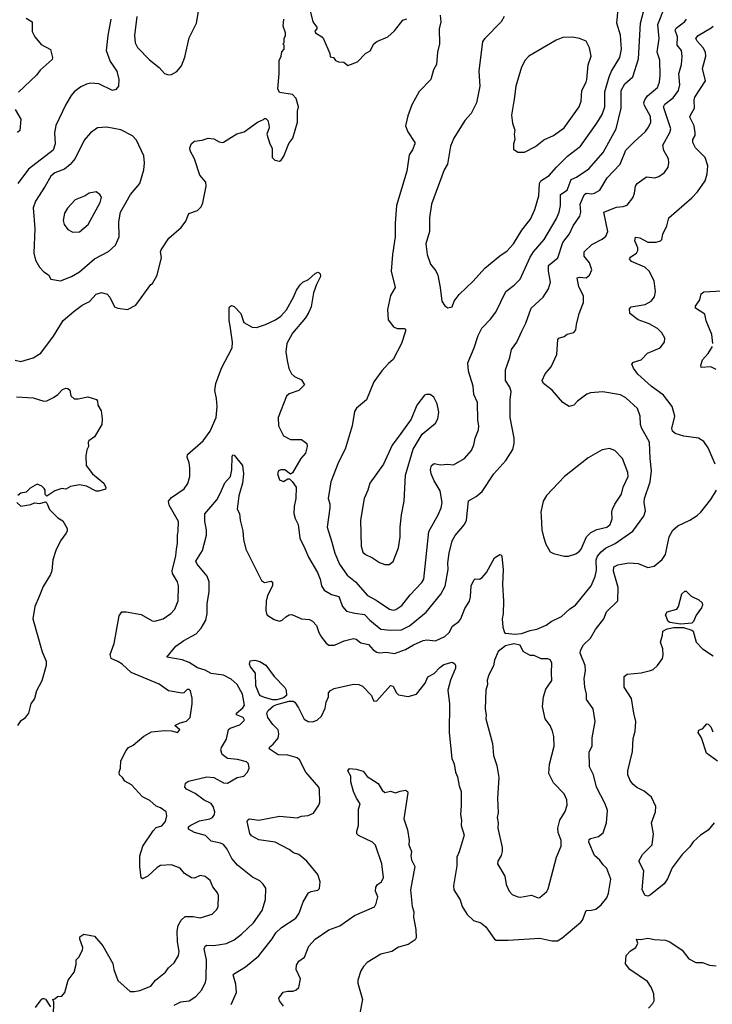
# Model space of a CAD drawing. Extents: x 1995161 to 2088924, y 769148 to 906007.
# Tile 300 of 335: x 2016118 to 2021176, y 883700 to 890891. Entities that reach past the tile are written whole.
import ezdxf

# ---------------------------------------------------------------- set-up
doc = ezdxf.new("R2010")
doc.units = 0

msp = doc.modelspace()

# ---------------------------------------------------------------- linework, layer by layer
at = {"layer": '0CON20XD'}
for points in [[(2017205, 890488.8), (2017225, 890491.2), (2017265, 890513.3), (2017300, 890555), (2017322.3, 890617.7), (2017355, 890757.5), (2017409.4, 890865), (2017435.8, 891024.2)], [(2018071.1, 888401.1), (2018083.6, 888343.6), (2018102, 888305), (2018123.3, 888285), (2018175, 888261.2), (2018196.7, 888225), (2018155, 888182), (2018085, 888158.8), (2018065, 888142.5), (2018004.2, 887985), (2018006.7, 887925), (2018045, 887851.2), (2018095, 887824), (2018175, 887824), (2018213.8, 887795), (2018215.8, 887775), (2018204.2, 887725), (2018170, 887685), (2018109.3, 887580.7), (2018095, 887572.5), (2018055, 887603.3), (2018025, 887603.3), (2018007.5, 887595), (2018001.2, 887575), (2018015, 887530), (2018045, 887517.5), (2018075, 887537.5), (2018087, 887537), (2018108.3, 887518.3), (2018135.8, 887475.8), (2018134.1, 887394.1), (2018121.9, 887335), (2018119.4, 887285), (2018129.1, 887249.1), (2018152, 887205), (2018164.3, 887105), (2018200.8, 887029.2), (2018227.1, 886965), (2018292.4, 886852.4), (2018311.5, 886805), (2018322.5, 886755), (2018340.6, 886725), (2018395, 886691.8), (2018447.2, 886677.2), (2018475, 886604), (2018505, 886571.1), (2018565, 886555.6), (2018635, 886547.9), (2018674.3, 886504.3), (2018755, 886440.5), (2018825, 886431.1), (2018905, 886434.6), (2018965, 886463.6), (2019085, 886564.3), (2019193.8, 886696.2), (2019225, 886752.5), (2019247.5, 886875), (2019243.1, 886925), (2019254.5, 886995), (2019275, 887086), (2019296.7, 887123.3), (2019365, 887204.2), (2019380, 887235), (2019395, 887376.2), (2019450.7, 887409.3), (2019496, 887445), (2019580.8, 887575), (2019667.9, 887672.1), (2019718.3, 887751.7), (2019728.6, 887795), (2019728.6, 887835), (2019699.5, 887985), (2019698.9, 888115), (2019706.9, 888175), (2019696.4, 888206.4), (2019665.6, 888255), (2019666.4, 888335), (2019697.5, 888425), (2019708.3, 888481.7), (2019747.1, 888535), (2019785.7, 888615), (2019814.4, 888675), (2019852.5, 888785), (2019940, 888865), (2019980, 888925), (2019993.3, 888975), (2019979.6, 889055), (2019980.5, 889095), (2020047, 889153), (2020084.6, 889265), (2020131.7, 889328.3), (2020159.1, 889385), (2020207.5, 889455), (2020216.4, 889485), (2020209.6, 889545), (2020238.8, 889611.2), (2020255, 889624.5), (2020295, 889620), (2020315, 889623.8), (2020353.3, 889646.7), (2020408.5, 889735), (2020501.8, 889835), (2020545, 889939.4), (2020605, 889998.6), (2020688.5, 890075), (2020710.5, 890105), (2020726.6, 890143.4), (2020724.5, 890185), (2020679.5, 890265), (2020676.7, 890285), (2020681.9, 890305), (2020703.1, 890335), (2020775.6, 890395), (2020790.9, 890435), (2020796.1, 890485), (2020793.5, 890595), (2020773.9, 890655), (2020788, 890755), (2020778.4, 890855), (2020829.5, 890985)], [(2018227.5, 891005), (2018257.5, 890875), (2018287, 890837), (2018287.5, 890825), (2018273.6, 890806.4), (2018277.5, 890795), (2018325, 890766.7), (2018335, 890752.5), (2018382.5, 890645), (2018385, 890620), (2018410, 890615), (2018423.6, 890593.6), (2018445, 890582.5), (2018485, 890580), (2018515, 890557.5), (2018585, 890583.3), (2018642.5, 890645), (2018677, 890663), (2018704.5, 890715.5), (2018725, 890731.2), (2018805, 890766.7), (2018855, 890810), (2018915, 890886.7), (2018945, 890897.5)], [(2019245, 888786.7), (2019275, 888793.3), (2019291.2, 888835), (2019326.7, 888885), (2019429.7, 888980.3), (2019513.7, 889076.3), (2019625, 889167.5), (2019677.4, 889202.6), (2019724.4, 889255), (2019785.4, 889354.6), (2019846.9, 889435), (2019878.9, 889505), (2019908.9, 889605), (2019914.6, 889695), (2019922.2, 889715), (2019985, 889753.1), (2020036.9, 889815), (2020118.1, 889895), (2020212.6, 889967.4), (2020331.2, 890135), (2020370.6, 890199.4), (2020391.1, 890255), (2020391.6, 890365), (2020422.7, 890475), (2020439.2, 890515), (2020500.8, 890615), (2020512.1, 890675), (2020505, 890777.5), (2020479.1, 890865), (2020490, 890995)], [(2016165, 890903.3), (2016207.5, 890875), (2016208.8, 890805), (2016228.8, 890765), (2016275, 890708.8), (2016343.6, 890673.6), (2016357.5, 890615), (2016355, 890600), (2016267.3, 890522.7), (2016241.2, 890485), (2016109.1, 890360.9)], [(2016972.2, 890915), (2016956.5, 890775), (2016962, 890722), (2016978.9, 890688.9), (2017065, 890597.1), (2017135, 890541.2), (2017175, 890498.8), (2017205, 890488.8)], [(2019187.5, 890925), (2019193.3, 890875), (2019180, 890825), (2019183.8, 890715), (2019168.8, 890655), (2019162, 890565), (2019140, 890525), (2019120, 890455), (2019034.1, 890365.9), (2018981.2, 890268.8), (2018951.7, 890188.3), (2018937.5, 890125), (2018935.8, 890115), (2018952.1, 890072.1), (2019002, 889995), (2019002.5, 889985), (2018985, 889940), (2018962, 889905), (2018944.2, 889785), (2018868.6, 889535), (2018858.6, 889405), (2018859.4, 889305), (2018840.6, 889175), (2018831.1, 889055), (2018859.2, 888935), (2018825, 888877.5), (2018802.5, 888775), (2018809.5, 888699.5), (2018847, 888647), (2018875, 888636), (2018925, 888636.2), (2018935, 888630), (2018935.8, 888615), (2018905.8, 888525), (2018845, 888408.8), (2018810.3, 888379.7), (2018763.2, 888326.8), (2018705, 888246.7), (2018651.2, 888115), (2018577.3, 888052.7), (2018561.7, 888028.3), (2018545.8, 887925), (2018494.5, 887755.5), (2018445, 887660), (2018389.1, 887515), (2018370, 887395), (2018381.9, 887355), (2018381.9, 887325), (2018362.7, 887185), (2018397.8, 887075), (2018417.8, 886995), (2018453.5, 886915), (2018510, 886835), (2018570, 886785), (2018656.7, 886685), (2018720.6, 886650.6), (2018818.8, 886585), (2018845, 886577.8)], [(2018845, 886577.8), (2018865, 886582.2), (2018907.7, 886612.3), (2018969.3, 886690.7), (2019055, 886779.4), (2019068.8, 886805), (2019106.3, 887153.7), (2019174.4, 887275), (2019194.4, 887325), (2019202.2, 887365), (2019189.1, 887449.1), (2019143.5, 887523.5), (2019121.8, 887575), (2019117.5, 887605), (2019124.4, 887635), (2019145, 887648.6), (2019190.3, 887640.3), (2019245, 887644.3), (2019285, 887640), (2019366.2, 887685), (2019416.2, 887745), (2019434, 887785), (2019444, 887835), (2019467.5, 887895), (2019470.8, 887925), (2019464.4, 887965), (2019460.8, 888095), (2019434.4, 888154.4), (2019429.2, 888215), (2019394.2, 888325), (2019390.8, 888385), (2019436.4, 888493.6), (2019465.6, 888585), (2019492.8, 888637.2), (2019557, 888703), (2019595.4, 888754.6), (2019666.9, 888905), (2019728.6, 888951.4), (2019773.1, 888995), (2019845, 889157.5), (2019869.4, 889195), (2019948.8, 889285), (2020035.4, 889435), (2020056.2, 889485), (2020068.2, 889535), (2020068.2, 889615), (2020116.4, 889645), (2020145, 889723.5), (2020185, 889742), (2020275, 889801.5), (2020378.8, 889921.2), (2020473.1, 890095), (2020509.3, 890245), (2020508.9, 890375), (2020537.5, 890422.5), (2020595.2, 890474.7), (2020637.1, 890605), (2020651.8, 890865), (2020675, 890957.5)], [(2019655.8, 890914.2), (2019633.3, 890875), (2019513.3, 890755), (2019498.3, 890731.7), (2019471.1, 890515), (2019476.7, 890405), (2019454.4, 890285), (2019414.2, 890205), (2019367.5, 890155), (2019288.6, 890025), (2019263.6, 889966.4), (2019240.8, 889835), (2019218.6, 889795), (2019125.6, 889545), (2019110, 889445), (2019110, 889345), (2019084, 889255), (2019094, 889175), (2019118.8, 889105), (2019156.6, 889056.6), (2019170.8, 889025), (2019188.8, 888935), (2019200, 888835), (2019222.3, 888802.3), (2019245, 888786.7)], [(2016784.3, 890895), (2016760.5, 890775), (2016750, 890665), (2016778.1, 890585), (2016826.9, 890515), (2016842.2, 890455), (2016838.8, 890405), (2016819.7, 890380.3), (2016795, 890374.4), (2016695, 890422.2), (2016636.8, 890426.8), (2016605, 890419.4), (2016565, 890401.9), (2016516.2, 890363.8), (2016492.8, 890337.2), (2016455, 890271.2), (2016382, 890118), (2016372.5, 890065), (2016377.7, 889985), (2016361.7, 889938.3), (2016180.9, 889799.1), (2016104.4, 889695)], [(2016125, 888394.4), (2016215, 888420.5), (2016270.8, 888455), (2016365, 888580.8), (2016435, 888692.9), (2016515, 888762), (2016573.8, 888805), (2016626.5, 888833.5), (2016675, 888886), (2016715, 888898), (2016755.8, 888885.8), (2016776, 888865), (2016810, 888795), (2016835, 888783.3), (2016905, 888773.8), (2016965, 888806.7), (2017075, 888957.5), (2017087.5, 888965), (2017121.2, 889025), (2017154.2, 889155), (2017146, 889195), (2017150, 889210), (2017206.7, 889295), (2017295.7, 889374.3), (2017331.2, 889418.8), (2017353.6, 889476.4), (2017415, 889497.5), (2017442.5, 889525), (2017455.6, 889554.4), (2017478.8, 889675), (2017476.2, 889705), (2017434.2, 889755), (2017393.8, 889875), (2017362.7, 889932.7), (2017360, 889955), (2017373, 889987), (2017395, 890003.3), (2017449.3, 890010.7), (2017495, 890026.2), (2017535, 890022), (2017575, 890000), (2017595, 889993.8), (2017605, 889996.7), (2017702.3, 890057.7), (2017757.7, 890072.3), (2017855, 890142.5), (2017898.3, 890161.7), (2017905, 890170), (2017915, 890170), (2017930, 890155), (2017936.7, 890125), (2017939.3, 890100.7), (2017923.3, 890055), (2017943.6, 889983.6), (2017961.7, 889951.7), (2017962.5, 889885), (2017980, 889865), (2018015, 889857.5), (2018027.5, 889865), (2018046.1, 889893.9), (2018083.9, 889986.1), (2018113.3, 890025), (2018146.2, 890143.8), (2018147, 890223), (2018153.3, 890255), (2018136.7, 890315), (2018110, 890345), (2018015, 890360), (2018002.5, 890385), (2018012.5, 890495), (2018013, 890593), (2018027.5, 890625), (2018033, 890657), (2018050, 890675), (2018050, 890705), (2018040, 890715), (2018050, 890725), (2018050, 890755), (2018057.5, 890775), (2018057.5, 890795), (2018042.5, 890845), (2018047.5, 890895)], [(2018061.5, 886528.5), (2018085, 886544.2), (2018105, 886545.8), (2018175, 886514), (2018235, 886510), (2018255, 886498), (2018285, 886466.7), (2018302.5, 886415), (2018321.3, 886381.3), (2018355, 886338), (2018375, 886322.9), (2018417, 886323), (2018486.2, 886353.8), (2018555, 886370.9), (2018575, 886365.6), (2018609.4, 886339.4), (2018665, 886328.2), (2018698.1, 886288.1), (2018725, 886272.5), (2018745, 886266.5), (2018795, 886272.1), (2018855, 886260.8), (2018935, 886290), (2018992.5, 886325), (2019063.3, 886356.7), (2019091.7, 886361.7), (2019155, 886353.3), (2019222.9, 886387.1), (2019254, 886416), (2019277.9, 886462.1), (2019325, 886495.6), (2019340, 886515), (2019368.3, 886591.7), (2019401.8, 886645), (2019410.8, 886675), (2019415.6, 886755), (2019435, 886796.7), (2019445, 886806.2), (2019475, 886805.8), (2019495, 886815.8), (2019526, 886854), (2019585, 886960), (2019625, 886986.2), (2019633.6, 886983.6), (2019639.5, 886969.5), (2019648.5, 886875), (2019643.3, 886765), (2019650.8, 886645), (2019648, 886555), (2019640.8, 886515), (2019646.2, 886455), (2019657.5, 886415), (2019665, 886410), (2019735, 886402.9), (2019781.7, 886408.3), (2019845, 886430.8), (2019895, 886440.6), (2019961.3, 886468.7), (2020000, 886495), (2020075, 886531.4), (2020135, 886588), (2020176.2, 886615), (2020291.1, 886755), (2020319.2, 886825), (2020329.2, 886870.8), (2020326.3, 886945), (2020337.9, 886972.1), (2020365, 887004.6), (2020395, 887031.2), (2020465.2, 887064.8), (2020594.7, 887155.3), (2020675.7, 887265), (2020687.8, 887305), (2020679.1, 887365), (2020681.5, 887395), (2020722.5, 887515), (2020732.5, 887595), (2020721.2, 887685), (2020716.5, 887805), (2020659.4, 887909.4), (2020652.2, 887935), (2020648.9, 887995), (2020630.2, 888050.2), (2020545, 888128.6), (2020505, 888151.1), (2020375, 888173.1), (2020285, 888165.6), (2020260, 888155), (2020191.2, 888105), (2020165, 888076.7), (2020130, 888065), (2020085, 888096), (2020005, 888185.8), (2019942.5, 888235), (2019933.8, 888255), (2019954.2, 888305), (2019999.2, 888355), (2020040, 888445), (2020048, 888555), (2020055.7, 888564.3), (2020092.7, 888577.3), (2020116.1, 888593.9), (2020163.6, 888606.4), (2020180, 888625), (2020183.8, 888665), (2020204.2, 888745), (2020234.1, 888825.9), (2020234.3, 888875), (2020200.1, 888940.1), (2020188.8, 889005), (2020205, 889010.8), (2020255, 889005.8), (2020280, 889025), (2020295.8, 889064.2), (2020279.4, 889115), (2020239.4, 889165), (2020240.8, 889195), (2020295, 889250), (2020371.1, 889288.9), (2020398.9, 889311.1), (2020412.2, 889345), (2020384.5, 889485.5), (2020475, 889521.8), (2020525, 889526.5), (2020555, 889536.9), (2020595, 889590), (2020608.2, 889625), (2020615.6, 889675), (2020627.5, 889695), (2020695, 889742.5), (2020755, 889735.8), (2020784.5, 889745.5), (2020825.4, 889774.6), (2020852.5, 889815), (2020858.6, 889845), (2020855.8, 889875), (2020820.6, 889935), (2020813.6, 889975), (2020865, 890067.5), (2020872.3, 890095), (2020819.4, 890255), (2020829.1, 890275), (2020890.6, 890319.4), (2020928.9, 890375), (2020938.2, 890415), (2020931.1, 890495), (2020950.3, 890565), (2020956.6, 890623.4), (2020950.8, 890665), (2020918, 890705), (2020921, 890765), (2020904, 890815), (2020911, 890829), (2020975, 890879.1), (2020987.3, 890895)], [(2021196.9, 887645), (2021145, 887763.3), (2021115, 887811.2), (2021075, 887835.8), (2020968.3, 887848.3), (2020905, 887869.4), (2020883.8, 887885), (2020881.2, 887905), (2020902.9, 887995), (2020881.5, 888065), (2020818.5, 888148.5), (2020728.6, 888215), (2020632.6, 888302.6), (2020599.5, 888345), (2020588, 888375), (2020600.9, 888389.1), (2020655, 888405.8), (2020703.5, 888456.5), (2020793.8, 888495), (2020825.8, 888535), (2020828.1, 888565), (2020807.5, 888605), (2020776.1, 888636.1), (2020715, 888670), (2020635, 888697.8), (2020573.1, 888745), (2020571.5, 888778.5), (2020583.3, 888795), (2020685, 888811.4), (2020730, 888835), (2020753.5, 888866.5), (2020760, 888905), (2020750, 888985), (2020714.5, 889055), (2020683.6, 889083.6), (2020585.6, 889125), (2020571.4, 889145), (2020581.5, 889158.5), (2020621.9, 889185), (2020632.7, 889205), (2020630.8, 889225), (2020610.8, 889275), (2020615, 889303.8), (2020647, 889297), (2020705, 889265.6), (2020765, 889265.7), (2020796.7, 889275), (2020806, 889285), (2020814.2, 889325.8), (2020844.1, 889385.9), (2020858.8, 889445), (2021025, 889589.2), (2021067.3, 889632.7), (2021122.9, 889715), (2021138.6, 889765), (2021143.1, 889825), (2021124.6, 889884.6), (2021052.9, 889955), (2021034, 889995), (2021034, 890015), (2021051.4, 890045), (2021050.8, 890065), (2021042.9, 890115), (2021011.5, 890178.5), (2021015.6, 890195), (2021046, 890244), (2021042.6, 890302.6), (2021048, 890325), (2021126.7, 890445), (2021103.1, 890535), (2021127.8, 890625), (2021125.5, 890655), (2021109.6, 890685), (2021064.5, 890735), (2021055.6, 890755), (2021072.5, 890775), (2021167.9, 890832.1), (2021182.9, 890845)], [(2019805, 889923.3), (2019885, 889963.8), (2019946.4, 890013.6), (2020015, 890045.6), (2020095, 890101.4), (2020202.5, 890255), (2020217.1, 890295), (2020222.9, 890375), (2020255.5, 890434.5), (2020259.4, 890455), (2020268.3, 890561.7), (2020290, 890625), (2020280, 890685), (2020255, 890733.3), (2020205, 890753.8), (2020155, 890762.9), (2020085, 890760), (2020035, 890741.4), (2019835, 890624), (2019808, 890595), (2019782.5, 890545), (2019741.2, 890405), (2019728.7, 890311.3), (2019708.6, 890195), (2019716, 890135), (2019733.8, 890085), (2019728.8, 890055), (2019733.3, 890015), (2019723.8, 889985), (2019723.3, 889945), (2019755, 889923.3), (2019805, 889923.3)], [(2016083.8, 890235), (2016125.8, 890165), (2016117.7, 890082.3), (2016101.7, 890068.3)], [(2016415, 888984.2), (2016495, 889014.3), (2016555, 889050), (2016665, 889144.4), (2016765, 889197.3), (2016817.8, 889245), (2016843.3, 889305), (2016842.2, 889415), (2016854.6, 889485), (2016926.6, 889613.4), (2016994.4, 889695), (2017024.4, 889795), (2017029.4, 889845), (2017025, 889897.5), (2016970.3, 890010.3), (2016942.1, 890042.1), (2016855, 890085.8), (2016755, 890105.8), (2016685, 890102.5), (2016633.8, 890065), (2016589.3, 890010.7), (2016523.3, 889876.7), (2016487.1, 889832.9), (2016445, 889798.5), (2016375, 889772.7), (2016345, 889749.5), (2016304.5, 889675), (2016232.2, 889565), (2016216.8, 889516.8), (2016227.5, 889365), (2016221.4, 889185), (2016232.5, 889135), (2016263.2, 889083.2), (2016295, 889050), (2016327.1, 889027.1), (2016345, 888996.7), (2016415, 888984.2)], [(2016505, 889340), (2016555, 889342), (2016616.7, 889395), (2016706, 889555), (2016715.8, 889595.8), (2016703.9, 889613.9), (2016675, 889633.3), (2016625, 889623.8), (2016595, 889603.8), (2016523.8, 889575), (2016465.9, 889514.1), (2016445, 889477.5), (2016434.1, 889424.1), (2016441.2, 889395), (2016468.3, 889358.3), (2016505, 889340)], [(2016365, 883620), (2016367.5, 883715), (2016360, 883735), (2016375, 883740), (2016393, 883757), (2016425, 883758.8), (2016446.2, 883785), (2016472, 883875), (2016516.2, 883935), (2016529.5, 883990.5), (2016528.8, 884025), (2016550, 884045), (2016576, 884095), (2016578, 884115), (2016556.7, 884175), (2016557, 884193), (2016585, 884212.5), (2016665, 884196.2), (2016725, 884126), (2016796.8, 883996.8), (2016804.3, 883955), (2016834.3, 883874.3), (2016925, 883794.2), (2016955, 883792.5), (2016995, 883800.8), (2017075, 883832), (2017108.8, 883875), (2017182.5, 883935), (2017205, 883966.2), (2017246.4, 884003.6), (2017278, 884055), (2017281.4, 884085), (2017269.4, 884155), (2017267.3, 884235), (2017274.5, 884275), (2017296.2, 884313.8), (2017325, 884340), (2017385, 884340.6), (2017435, 884332.2), (2017522.1, 884357.9), (2017556.8, 884393.2), (2017567, 884413), (2017570, 884495), (2017561.2, 884515), (2017527.3, 884557.3), (2017507.5, 884605), (2017473.2, 884633.2), (2017435, 884640), (2017395, 884620.8), (2017372.7, 884622.7), (2017320, 884655), (2017290, 884695), (2017225, 884717.5), (2017145, 884712.5), (2017121.5, 884698.5), (2017052.5, 884635), (2017015, 884616.7), (2017005, 884622.5), (2016994, 884705), (2016994, 884785), (2017018, 884855), (2017093.2, 884966.8), (2017115, 884990), (2017155, 885003.3), (2017181.2, 885035), (2017192, 885075), (2017186, 885105), (2017145, 885134), (2017115, 885146), (2017067.8, 885187.8), (2017015.4, 885215.4), (2016935, 885303.8), (2016885, 885330), (2016867.3, 885357.3), (2016846.7, 885375), (2016843.8, 885395), (2016854, 885425), (2016855, 885477.5), (2016895, 885553.3), (2016913.3, 885575), (2016947.3, 885592.7), (2017025, 885658.8), (2017079.3, 885690.7), (2017175, 885700), (2017226.1, 885696.1), (2017270, 885685), (2017287.5, 885705), (2017250, 885735), (2017288.8, 885755), (2017335, 885768.5), (2017362.5, 885795), (2017377.5, 885895), (2017377.5, 885935), (2017365, 885990), (2017355, 885998), (2017341.2, 885998.8), (2017315.8, 885974.2), (2017305, 885971.2), (2017205, 885988), (2017135, 886037.8), (2016932.2, 886122.2), (2016865, 886184.2), (2016835, 886204.2), (2016784.5, 886224.5), (2016777.1, 886255), (2016806.9, 886335), (2016845, 886537.5), (2016863.3, 886566.7), (2016895, 886567.1), (2017005, 886546.2), (2017085, 886501.4), (2017105, 886498.9), (2017165.5, 886514.5), (2017222, 886555), (2017249.4, 886585), (2017274.5, 886645.5), (2017276.6, 886756.6), (2017269.2, 886785), (2017233.3, 886845), (2017230, 886865), (2017258.2, 886975), (2017263.3, 887025), (2017271.1, 887065), (2017269.2, 887125), (2017275.7, 887155), (2017277.1, 887225), (2017208.6, 887345), (2017204, 887375), (2017225, 887402.5), (2017318.8, 887465), (2017345.7, 887504.3), (2017359.2, 887555), (2017360.8, 887615), (2017355.7, 887655), (2017341.4, 887695), (2017342.5, 887715), (2017458.6, 887815), (2017507.5, 887885), (2017551.2, 887985), (2017560.8, 888065), (2017555.5, 888125), (2017541.7, 888181.7), (2017548.9, 888235), (2017590.6, 888345), (2017670, 888495), (2017671.2, 888535), (2017654.4, 888655), (2017647.8, 888695), (2017646.1, 888783.9), (2017650, 888795), (2017665, 888804), (2017685, 888797.5), (2017732.5, 888745), (2017755, 888678.8), (2017815, 888644.3), (2017847.4, 888642.6), (2017913.3, 888665), (2017985, 888699.2), (2018024.4, 888725.6), (2018067.2, 888772.8), (2018118.1, 888865), (2018138.1, 888915), (2018166, 888955), (2018185, 888974), (2018225.8, 888994.2), (2018275, 889037.5), (2018295, 889047.5), (2018305, 889042.5), (2018312.5, 889035), (2018313.3, 889015), (2018284.1, 888955.9), (2018263.8, 888895), (2018246, 888795), (2018230, 888755), (2018205, 888713.8), (2018109.3, 888600.7), (2018069.2, 888525), (2018061.2, 888465), (2018071.1, 888401.1)], [(2021178.8, 888525), (2021171.2, 888591.2), (2021131.7, 888691.7), (2021120.7, 888740.7), (2021053.3, 888785), (2021052.3, 888797.7), (2021083.8, 888846.2), (2021095, 888890), (2021115, 888902.5), (2021245, 888910)], [(2021205, 888336.7), (2021165, 888356.7), (2021095, 888350), (2021092.5, 888365), (2021105, 888407.5), (2021146.6, 888453.4), (2021176.2, 888505)], [(2016083.8, 888405), (2016125, 888394.4)], [(2016095, 888135.8), (2016215, 888128.6), (2016294.2, 888104.2), (2016315, 888107.5), (2016365, 888132.5), (2016396.8, 888153.2), (2016430.2, 888189.8), (2016455, 888200), (2016468.3, 888198.3), (2016483.3, 888185), (2016491.2, 888145), (2016515, 888121.2), (2016545, 888121.2), (2016615, 888136.7), (2016678.3, 888118.3), (2016686.7, 888105), (2016687.5, 888075), (2016712.5, 888035), (2016720, 887975), (2016717.5, 887935), (2016663.3, 887845), (2016622.5, 887815), (2016617.5, 887805), (2016620, 887775), (2016608.3, 887748.3), (2016600, 887705), (2016603.8, 887635), (2016648.8, 887575), (2016732.5, 887505), (2016747.5, 887475), (2016745, 887462.5), (2016695, 887446.7), (2016675, 887446.7), (2016605, 887483.8), (2016555, 887493.8), (2016487.7, 887482.3), (2016455, 887463.3), (2016425, 887466.2), (2016375, 887451.2), (2016315, 887410), (2016303, 887423), (2016302.5, 887455), (2016296.4, 887466.4), (2016280, 887485), (2016245, 887497.5), (2016195, 887470), (2016165, 887440), (2016125, 887432.5), (2016104.2, 887415.8)], [(2018815, 886912), (2018845.8, 886935), (2018885, 887032.5), (2018896.7, 887115), (2018896.9, 887185), (2018906.7, 887275), (2018925.6, 887375), (2018934.4, 887565), (2018990.6, 887755), (2019056, 887865), (2019155.3, 887944.7), (2019170, 887975), (2019177.5, 888025), (2019166.7, 888085), (2019142.5, 888135), (2019115, 888152.5), (2019085.9, 888154.1), (2019075, 888149.2), (2019018.6, 888075), (2018975.7, 887974.3), (2018901.7, 887868.3), (2018837.3, 887782.7), (2018773.8, 887645), (2018674.2, 887505), (2018660, 887455), (2018632.2, 887395), (2018607.1, 887235), (2018610.8, 887045), (2018622.7, 887002.7), (2018643.3, 886985), (2018695, 886960), (2018745, 886926), (2018785, 886912), (2018815, 886912)], [(2020125, 886972.9), (2020179.8, 886990.2), (2020205, 887009.2), (2020217.8, 887025), (2020257.8, 887115), (2020288.6, 887145), (2020332, 887168), (2020405.9, 887184.1), (2020430.9, 887205), (2020444.6, 887245), (2020442.2, 887295), (2020447.1, 887315), (2020465, 887353.8), (2020512.9, 887425), (2020523.6, 887476.4), (2020560.6, 887555), (2020558.1, 887585), (2020519.4, 887685), (2020465, 887744), (2020425, 887760), (2020370.9, 887749.1), (2020268.3, 887691.7), (2020095.6, 887554.4), (2019965, 887416.2), (2019940, 887375), (2019924.3, 887295), (2019925.7, 887265), (2019930.6, 887165), (2019943.2, 887113.2), (2019960.9, 887060.9), (2019991.4, 887005), (2020015, 886991.4), (2020095, 886972.9), (2020125, 886972.9)], [(2017245, 883692.5), (2017295, 883717.5), (2017355, 883724.4), (2017405, 883755.7), (2017448.2, 883805), (2017475, 883861.2), (2017480, 883885), (2017480.8, 884025), (2017465.6, 884105), (2017470.8, 884125), (2017485, 884131.1), (2017535, 884129.2), (2017627.4, 884142.6), (2017685, 884169.4), (2017737.1, 884212.9), (2017824.4, 884295), (2017887.3, 884385), (2017913.3, 884465), (2017915, 884547.5), (2017896.8, 884576.8), (2017870.3, 884600.3), (2017818.6, 884628.6), (2017709.2, 884715), (2017665.6, 884765), (2017632.6, 884832.6), (2017605.9, 884865.9), (2017585, 884876.4), (2017515, 884891.5), (2017475, 884933.1), (2017394.8, 884954.8), (2017350, 884980), (2017351.1, 884995), (2017362.2, 885005), (2017429.7, 885040.3), (2017505.3, 885054.7), (2017525.9, 885064.1), (2017541.1, 885085), (2017541.9, 885105), (2017530.5, 885145), (2017516.5, 885166.5), (2017465, 885191.1), (2017399.1, 885239.1), (2017335, 885270), (2017323.8, 885285), (2017325, 885300), (2017327.5, 885315), (2017350, 885330), (2017485, 885361.9), (2017536.4, 885356.4), (2017605, 885317.8), (2017635, 885314.4), (2017705, 885355.8), (2017755, 885366), (2017780, 885395), (2017792.9, 885425), (2017789.2, 885455), (2017775, 885470), (2017707, 885487), (2017635, 885495.5), (2017595.8, 885525), (2017587.5, 885555), (2017592, 885575), (2017628, 885635), (2017643.6, 885706.4), (2017655, 885715.6), (2017725, 885740.8), (2017758.6, 885775), (2017750, 885795), (2017702, 885815), (2017701.9, 885825), (2017746.9, 885865), (2017760, 885885), (2017743.6, 885965), (2017705, 886034.3), (2017662.5, 886075), (2017605, 886102.9), (2017516.7, 886116.7), (2017470.9, 886139.1), (2017415, 886158.2), (2017355, 886195.9), (2017305, 886215.4), (2017192.5, 886235), (2017258, 886315), (2017315, 886357.5), (2017405.5, 886404.5), (2017442.6, 886447.4), (2017475.7, 886505), (2017487.8, 886555), (2017485.5, 886625), (2017501.5, 886715), (2017500.6, 886785), (2017486, 886826), (2017412.9, 886915), (2017403.6, 886936.4), (2017451.5, 887015), (2017482, 887125), (2017482.7, 887165), (2017469.1, 887225), (2017469.1, 887280.9), (2017556.8, 887383.2), (2017583.8, 887436.2), (2017615, 887508), (2017657.1, 887555), (2017666.4, 887603.6), (2017669.3, 887700.7), (2017675, 887712.5), (2017685, 887710), (2017744.2, 887635), (2017751.1, 887575), (2017744.3, 887505), (2017717, 887413), (2017706.1, 887316.1), (2017723.8, 887285), (2017726.8, 887236.8), (2017747.4, 887157.4), (2017751.9, 887095), (2017768.1, 887025), (2017884.4, 886794.4), (2017905, 886780), (2017955, 886790), (2017964, 886784), (2017962.9, 886755), (2017927.1, 886685), (2017916.7, 886645), (2017915.9, 886575.9), (2017923.3, 886545), (2017975, 886510), (2018015, 886497.1), (2018035, 886505.7), (2018061.5, 886528.5)], [(2021065, 887270.8), (2021091.2, 887295), (2021164.1, 887385.9), (2021206.2, 887455)], [(2016096.7, 887365), (2016125, 887337.5), (2016199.3, 887350.7), (2016225, 887362.5), (2016265, 887357.5), (2016305, 887370), (2016315, 887360), (2016335, 887312.5), (2016395, 887253.3), (2016431.7, 887231.7), (2016463.3, 887175), (2016463.3, 887155), (2016455, 887137.5), (2016416.2, 887085), (2016381.2, 887015), (2016360, 886945), (2016351.2, 886865), (2016342.3, 886837.7), (2016288.7, 886751.3), (2016260.9, 886679.1), (2016227.8, 886605), (2016214.5, 886515), (2016281.4, 886275), (2016312, 886205), (2016312, 886175), (2016278.7, 886061.3), (2016240.9, 885989.1), (2016225, 885932.5), (2016200, 885895), (2016182.7, 885827.3), (2016152, 885788), (2016121.2, 885765), (2016102, 885735)], [(2017660.9, 883699.1), (2017700.8, 883785), (2017696.9, 883846.9), (2017676.7, 883915), (2017680, 883920), (2017766.3, 883973.7), (2017865, 884052.9), (2017962.4, 884177.6), (2017988.3, 884221.7), (2018029.5, 884260.5), (2018135, 884328), (2018157.8, 884365), (2018187.7, 884447.7), (2018225.7, 884514.3), (2018245, 884524.2), (2018295, 884532.9), (2018306, 884545), (2018311.1, 884595), (2018295, 884648.6), (2018215, 884745.6), (2018155, 884793.5), (2018116.2, 884806.2), (2018085, 884830), (2017983.8, 884885), (2017865, 884901.4), (2017809.5, 884929.5), (2017797.7, 884947.7), (2017778.8, 885035), (2017782.5, 885047.5), (2017796, 885054), (2017865, 885045.7), (2018015, 885074.2), (2018145, 885062.2), (2018175, 885074.5), (2018225, 885079.4), (2018263.3, 885095), (2018302.5, 885155), (2018309.2, 885175), (2018307.7, 885267.7), (2018303.3, 885285), (2018206.9, 885395), (2018160, 885485), (2018145, 885500.6), (2018075, 885518.9), (2018005, 885522.5), (2017940, 885565), (2017945, 885581.2), (2017969.8, 885600.2), (2018005, 885644), (2018010.5, 885675), (2018005.4, 885705.4), (2017965, 885743.3), (2017930, 885795), (2017923.3, 885825), (2017932.5, 885845), (2017971.4, 885878.6), (2017995, 885890.4), (2018085, 885914.5), (2018114.4, 885914.4), (2018126.7, 885906.7), (2018152.5, 885865), (2018195, 885783.3), (2018225, 885765.5), (2018255, 885762.1), (2018290.8, 885775), (2018320.6, 885805), (2018348.5, 885861.5), (2018355, 885907.5), (2018373.3, 885945), (2018373.3, 885975), (2018387.7, 885992.3), (2018415, 886006.7), (2018555, 886038.9), (2018594.5, 886034.5), (2018622.1, 886022.1), (2018685.8, 885955.8), (2018693.3, 885936.7), (2018705, 885913.3), (2018725, 885916.7), (2018825, 886027.5), (2018845, 886022.5), (2018865.9, 885975.9), (2018885, 885961.2), (2018955, 885946.7), (2019015, 885966), (2019079.2, 886045), (2019097.6, 886092.4), (2019145.4, 886114.6), (2019185, 886159.4), (2019215, 886181.1), (2019275, 886197.5), (2019295, 886187.5), (2019301.2, 886175), (2019299.2, 886155), (2019264.1, 886065.9), (2019243.8, 885995), (2019256.5, 885895), (2019254.4, 885685), (2019274.5, 885494.5), (2019291.2, 885455), (2019300, 885395), (2019315, 885360), (2019325.9, 885295.9), (2019341.2, 885255), (2019341.7, 885148.3), (2019336, 885085), (2019343.6, 885043.6), (2019342, 885005), (2019364.1, 884934.1), (2019327.4, 884812.6), (2019309.2, 884775), (2019309.7, 884710.3), (2019286, 884565), (2019288, 884535), (2019335, 884463.3), (2019350, 884415), (2019385, 884356.7), (2019432, 884312), (2019485, 884293.8), (2019522.5, 884265), (2019585, 884174.2), (2019598.3, 884168.3), (2019685, 884167.5), (2019915, 884182), (2020004.1, 884164.1), (2020045, 884163.8), (2020077.9, 884182.1), (2020215, 884300), (2020227.1, 884315), (2020254.1, 884385.9), (2020292.3, 884387.7), (2020325, 884395.7), (2020364, 884426), (2020405, 884477.5), (2020418.5, 884511.5), (2020434.5, 884614.5), (2020405, 884692), (2020377.9, 884717.9), (2020353.6, 884753.6), (2020315.4, 884785.4), (2020274.4, 884885), (2020276.9, 884903.1), (2020285, 884910.8), (2020345, 884924.4), (2020378.3, 884951.7), (2020402, 885025), (2020409.2, 885115), (2020394.3, 885165), (2020330.6, 885285), (2020307.8, 885375), (2020280, 885435), (2020277.4, 885542.6), (2020297.1, 885585), (2020298.6, 885645), (2020319.4, 885765), (2020306.6, 885856.6), (2020256, 885925), (2020257.5, 885965), (2020245.7, 886015.7), (2020239.2, 886079.2), (2020249.4, 886135), (2020246.9, 886175), (2020210, 886265), (2020212, 886285), (2020234, 886325), (2020286.2, 886375), (2020322.1, 886437.9), (2020384.3, 886515), (2020402.6, 886567.4), (2020485, 886647.5), (2020487.8, 886745), (2020455, 886862.5), (2020455.7, 886895), (2020485, 886910), (2020565, 886924.5), (2020635, 886919.4), (2020705, 886890.6), (2020750.2, 886899.8), (2020810.5, 886949.5), (2020835, 886984), (2020860.4, 887115), (2020887.6, 887162.4), (2020925, 887193.3), (2021011.2, 887235), (2021065, 887270.8)], [(2020945, 886475.7), (2020865, 886488), (2020853.3, 886495), (2020833.3, 886545), (2020845, 886566.7), (2020916.7, 886585), (2020928.8, 886605), (2020952.3, 886697.7), (2020975, 886717.5), (2020985, 886717.5), (2021021.7, 886681.7), (2021077.5, 886655), (2021101.7, 886631.7), (2021103.3, 886615), (2021096.2, 886595), (2021058.9, 886541.1), (2021039.2, 886495), (2021025, 886484.4), (2020945, 886475.7)], [(2021190, 885025), (2021145, 884970.6), (2021090, 884935), (2021035, 884887.5), (2021011.2, 884848.8), (2020956.6, 884793.4), (2020882.4, 884697.6), (2020847.5, 884615), (2020825, 884578.8), (2020725, 884498.8), (2020705, 884490), (2020685, 884493.3), (2020663.8, 884535), (2020676, 884675), (2020640, 884745), (2020666.2, 884795), (2020737.5, 884865), (2020745.7, 884945), (2020730.8, 885025), (2020760, 885105), (2020763.8, 885145), (2020732.3, 885212.3), (2020677, 885257), (2020625, 885282), (2020595, 885308), (2020575.6, 885335), (2020559.4, 885375), (2020559.2, 885405), (2020592, 885545), (2020598.3, 885641.7), (2020612, 885695), (2020618, 885765), (2020602, 885825), (2020585, 885932.5), (2020533.1, 886015), (2020532, 886095), (2020555, 886110), (2020655, 886120.8), (2020725, 886138), (2020744.1, 886145.9), (2020775.7, 886174.3), (2020811.2, 886225), (2020817.7, 886252.3), (2020814, 886295), (2020798, 886345), (2020812.5, 886395), (2020813.8, 886425), (2020845, 886443.1), (2020895, 886451.1), (2020965, 886452.2), (2021025, 886432.5), (2021036.2, 886425), (2021058.1, 886345), (2021105, 886296.9), (2021181.2, 886245)], [(2019905, 884478), (2019915, 884480), (2019966.6, 884523.4), (2019977.6, 884542.4), (2020038, 884775), (2020072.5, 884855), (2020072.9, 884895), (2020051.1, 884955), (2020048.1, 884985), (2020063.1, 885045), (2020101.7, 885108.3), (2020115.8, 885155), (2020112.7, 885192.7), (2020095, 885236.7), (2020017, 885317), (2019982.9, 885385), (2019987.6, 885452.4), (2020020, 885585), (2020018.1, 885655), (2020009.2, 885695), (2019991.4, 885735), (2019955.8, 885785), (2019936, 885875), (2019942.9, 885945), (2019959.1, 886000.9), (2020003.3, 886065), (2020001.4, 886118.6), (2020003.9, 886193.9), (2019992.5, 886215), (2019975, 886223.3), (2019925, 886222.5), (2019875, 886247.5), (2019845, 886247.5), (2019795, 886276.7), (2019773, 886323), (2019725, 886332.9), (2019665, 886318.9), (2019612.6, 886277.4), (2019585.6, 886214.4), (2019577, 886173), (2019542.8, 886107.2), (2019532.6, 886067.4), (2019534.4, 886035), (2019521.9, 885995), (2019517.5, 885855), (2019524.2, 885815), (2019521.4, 885785), (2019569.4, 885605), (2019577.9, 885517.9), (2019601.4, 885445), (2019615.6, 885355), (2019606.4, 885205), (2019610.9, 885099.1), (2019603.3, 885065), (2019610.8, 885025), (2019608.6, 884985), (2019640, 884845), (2019640.8, 884815), (2019633, 884787), (2019608.8, 884745), (2019606.7, 884725), (2019660, 884635), (2019671.4, 884575), (2019693.3, 884525), (2019715, 884502.2), (2019755, 884484.5), (2019775, 884482.5), (2019855, 884496), (2019905, 884478)], [(2017995, 885923.3), (2017965, 885923.8), (2017905, 885940.4), (2017875, 885953.8), (2017866.4, 885965), (2017843.2, 886025), (2017839.1, 886119.1), (2017802.5, 886165), (2017796.7, 886185), (2017801.7, 886208.3), (2017835, 886212.5), (2017872.3, 886202.3), (2017915, 886176), (2017976.7, 886095), (2018053.2, 886013.2), (2018062.5, 885995), (2018066.7, 885955), (2018045, 885938.6), (2017995, 885923.3)], [(2021213.8, 885475), (2021134.2, 885535), (2021096.4, 885646.4), (2021073.3, 885685), (2021077, 885703), (2021106.1, 885713.9), (2021135, 885747.5), (2021145, 885746.7), (2021165, 885726), (2021178.8, 885688.8)], [(2018044.3, 883685), (2018014, 883725), (2018011.2, 883745), (2018042.1, 883787.9), (2018073.4, 883796.6), (2018115, 883795.6), (2018137.5, 883805), (2018155, 883822.5), (2018167.1, 883885), (2018136.4, 883955), (2018139.5, 883985), (2018155, 884015.7), (2018198.1, 884045), (2018229.2, 884125), (2018274.4, 884175.6), (2018375, 884244.5), (2018455, 884272.7), (2018561.5, 884348.5), (2018707.7, 884412.3), (2018721.5, 884435), (2018732.9, 884485), (2018716.7, 884526.7), (2018717.3, 884555), (2018730.5, 884575), (2018759.3, 884595), (2018774.5, 884625), (2018761.2, 884725), (2018715, 884862.9), (2018694.4, 884885), (2018591.7, 884931.7), (2018580.8, 884945), (2018580, 884965), (2018590.8, 885005), (2018591.4, 885125), (2018604.2, 885165), (2018576.2, 885205), (2018554.5, 885254.5), (2018535.8, 885325), (2018535.7, 885365), (2018514, 885405), (2018527, 885423), (2018575, 885416.7), (2018625, 885402.5), (2018655, 885363.3), (2018735, 885313.3), (2018765, 885263.3), (2018785, 885247.5), (2018825, 885256.7), (2018863, 885243), (2018895, 885257.5), (2018935, 885262.5), (2018950, 885255), (2018953, 885243), (2018922.5, 885055), (2018948.9, 884975), (2018962, 884895), (2018959.2, 884865), (2018978, 884815), (2018974, 884785), (2018978, 884755), (2019002.2, 884705), (2018971.4, 884535), (2018984.5, 884415), (2018995.6, 884375), (2018994.4, 884335), (2019010.8, 884245), (2019012, 884185), (2019005, 884171.2), (2018955, 884137.5), (2018883.4, 884116.6), (2018834.4, 884085.6), (2018755.9, 884065.9), (2018656.2, 884005), (2018627.5, 883975), (2018610, 883945), (2018586.2, 883875), (2018586.7, 883855), (2018622, 883735), (2018602, 883635)], [(2020708.7, 883671.3), (2020742, 883705), (2020750.8, 883725), (2020749.2, 883775), (2020730, 883825), (2020701.2, 883865), (2020573.8, 883955), (2020542, 883995), (2020546.7, 884055), (2020578.8, 884091.2), (2020597.3, 884102.7), (2020616.2, 884115), (2020632, 884145), (2020622.5, 884175), (2020653.6, 884173.6), (2020705, 884182), (2020753, 884173), (2020835, 884168.9), (2020865, 884157.1), (2020955.5, 884095.5), (2021005, 884032.5), (2021055, 884004.3), (2021105, 884004), (2021155, 883986), (2021205, 883980.8)], [(2016233, 883677), (2016275, 883732.5), (2016285, 883742.5), (2016295, 883742.5), (2016306.4, 883736.4), (2016341.7, 883681.7)]]:
    msp.add_lwpolyline(points, dxfattribs=at)

doc.saveas('drawing.dxf')
